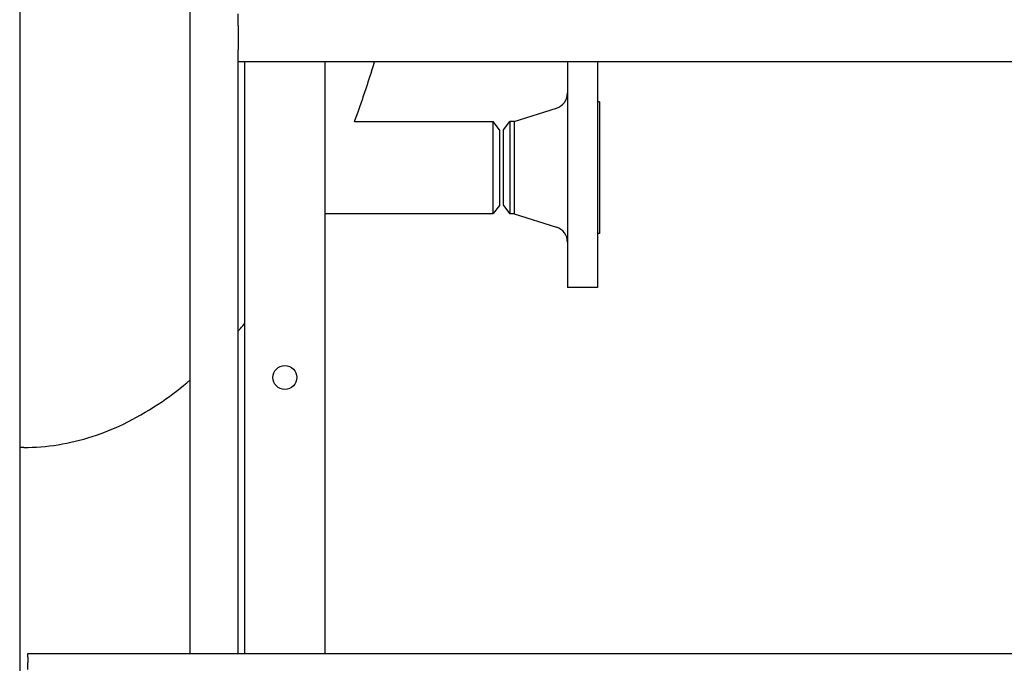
# Model space of a CAD drawing. Header units: inches. Extents: x 36 to 1719, y -84 to 1122.
# Tile 374 of 558: x 1047 to 1078, y 356 to 377. Entities that reach past the tile are written whole.
import ezdxf

# ---------------------------------------------------------------- set-up
doc = ezdxf.new("R2010")
doc.units = ezdxf.units.IN
doc.header["$LTSCALE"] = 48
doc.header["$MEASUREMENT"] = 0
doc.layers.add('Visible (ANSI)', color=7, linetype='Continuous', lineweight=30)

msp = doc.modelspace()

# ---------------------------------------------------------------- linework, layer by layer
at = {"layer": 'Visible (ANSI)'}
for p, q in [((1046.91768, 418.17389), (1046.91768, 255.30789)), ((1052.24768, 356.79889), (1052.24768, 392.54889)), ((1053.74768, 376.42389), (1053.74768, 376.79889)), ((1053.74768, 376.42389), (1053.74768, 375.67389)), ((1053.74768, 375.29889), (1053.74768, 375.67389)), ((1053.74768, 356.79889), (1053.74768, 375.29889)), ((1090.24768, 375.29889), (1053.74768, 375.29889)), ((1053.95768, 356.79889), (1053.95768, 375.29889)), ((1056.45768, 375.29889), (1056.45768, 356.79889)), ((1064.04268, 375.29889), (1064.04268, 368.23639)), ((1064.98268, 375.29889), (1064.98268, 368.23639)), ((1065.04268, 374.04639), (1064.98268, 374.04639)), ((1065.04268, 374.04639), (1065.04268, 369.92639)), ((1062.36935, 373.42639), (1063.69366, 373.84584)), ((1057.38254, 373.42389), (1061.72125, 373.42389)), ((1061.91768, 373.16789), (1061.72125, 373.42389)), ((1061.72125, 370.54889), (1061.72125, 373.42389)), ((1062.04268, 373.17039), (1062.23912, 373.42639)), ((1062.36935, 373.42639), (1062.23912, 373.42639)), ((1062.23912, 373.42639), (1062.23912, 370.54639)), ((1062.36935, 373.42639), (1062.36935, 370.54639)), ((1061.91768, 373.16789), (1061.91768, 370.80489)), ((1062.04268, 370.80239), (1062.04268, 373.17039)), ((1061.91768, 370.80489), (1061.72125, 370.54889)), ((1062.04268, 370.80239), (1062.23912, 370.54639)), ((1056.45768, 370.54889), (1061.72125, 370.54889)), ((1062.36935, 370.54639), (1062.23912, 370.54639)), ((1062.36935, 370.54639), (1063.69366, 370.12694)), ((1065.04268, 369.92639), (1064.98268, 369.92639)), ((1064.98268, 368.23639), (1064.04268, 368.23639)), ((1047.04268, 363.23639), (1046.91768, 363.23639)), ((1047.16768, 356.79889), (1092.16768, 356.79889)), ((1047.16768, 356.67788), (1047.16768, 356.79889)), ((1047.16768, 356.67788), (1047.16768, 356.50873)), ((1047.16768, 356.29279), (1047.16768, 356.50873))]:
    msp.add_line(p, q, dxfattribs=at)
msp.add_circle((1055.20768, 365.42389), 0.375, dxfattribs=at)
msp.add_circle((1055.20768, 365.42389), 0.375, dxfattribs=at)
for centre, start, end in [((1063.54268, 374.32251), 287.574716, 0), ((1063.54268, 369.65028), 0, 72.425284)]:
    msp.add_arc(centre, 0.5, start, end, dxfattribs=at)
msp.add_open_spline([(1057.38254, 373.42389), (1057.60742, 374.03001), (1057.81798, 374.65584), (1058.01349, 375.29889)], degree=3, dxfattribs=at)
for points, knots in [([(1053.74768, 366.87254), (1053.7715, 366.90085), (1053.79525, 366.9293), (1053.86541, 367.01395), (1053.91165, 367.07057), (1053.95768, 367.12773)], [0.5362579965, 0.5362579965, 0.5362579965, 0.5362579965, 0.5428380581, 0.5428380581, 0.5557346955, 0.5557346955, 0.5557346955, 0.5557346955]), ([(1047.04268, 363.23639), (1047.76162, 363.23639), (1048.48018, 363.35209), (1049.93769, 363.82181), (1050.67373, 364.19294), (1051.67376, 364.88226), (1051.96366, 365.10593), (1052.24768, 365.3488)], [0, 0, 0, 0, 0.159764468, 0.159764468, 0.33190344, 0.33190344, 0.404034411, 0.404034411, 0.404034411, 0.404034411])]:
    msp.add_open_spline(points, degree=3, knots=knots, dxfattribs=at)

doc.saveas('drawing.dxf')
